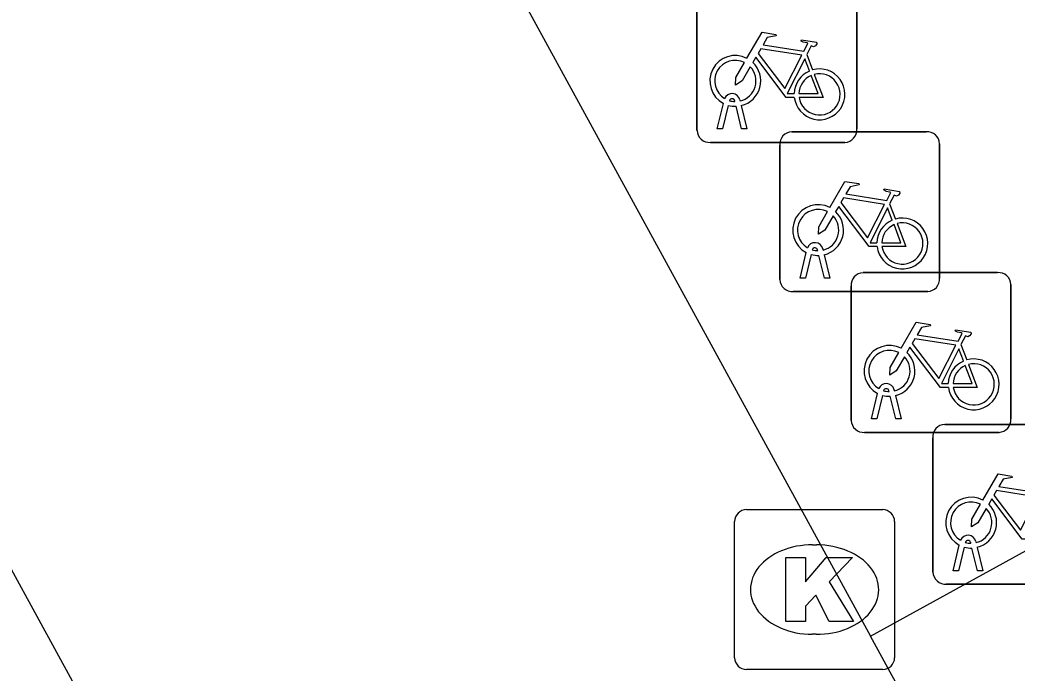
# Model space of a CAD drawing. Extents: x 161087 to 161922, y 382574 to 383873.
# Drawn here: x 161503.02 to 161509.26, y 383404.56 to 383408.65 of the extents above; entities that cross this region are included whole.
import ezdxf

# ---------------------------------------------------------------- set-up
doc = ezdxf.new("R2010")
doc.units = 0
for name, color, linetype in [('IMGEO_Berm_open', 7, 'Continuous'), ('IMGEO_Fietsenrek', 7, 'Continuous'), ('IMGEO_Fietspad_gesloten', 7, 'Continuous'), ('IMGEO_Kolk', 7, 'Continuous')]:
    doc.layers.add(name, color=color, linetype=linetype)

msp = doc.modelspace()

# ---------------------------------------------------------------- linework, layer by layer
at = {"layer": 'IMGEO_Berm_open'}
msp.add_lwpolyline([(161508.341, 383404.795), (161510.722, 383406.107)], dxfattribs=at)
at = {"layer": 'IMGEO_Fietsenrek'}
for p, q in [((161507.2555, 383407.9589), (161507.2555, 383408.7998)), ((161507.2555, 383408.7998), (161507.2555, 383407.9589)), ((161508.2545, 383408.8091), (161508.2545, 383407.9682)), ((161508.2545, 383407.9682), (161508.2545, 383408.8091)), ((161507.9422, 383408.4332), (161507.9785, 383408.338)), ((161507.3825, 383407.9683), (161507.4208, 383408.1283)), ((161507.4512, 383408.1161), (161507.4159, 383407.9683)), ((161507.4929, 383408.1399), (161507.4919, 383408.1442)), ((161507.534, 383407.9683), (161507.5001, 383408.11)), ((161507.5236, 383408.1514), (161507.5254, 383408.1435)), ((161507.5324, 383408.1143), (161507.5674, 383407.9683)), ((161507.4159, 383407.9683), (161507.3825, 383407.9683)), ((161507.5674, 383407.9683), (161507.534, 383407.9683)), ((161507.8479, 383407.9505), (161508.6888, 383407.9505)), ((161508.6888, 383407.9505), (161507.8479, 383407.9505)), ((161508.1801, 383407.8845), (161507.3392, 383407.8845)), ((161507.3392, 383407.8845), (161508.1801, 383407.8845)), ((161507.7735, 383407.0259), (161507.7735, 383407.8668)), ((161507.7735, 383407.8668), (161507.7735, 383407.0259)), ((161508.7725, 383407.8761), (161508.7725, 383407.0352)), ((161508.7725, 383407.0352), (161508.7725, 383407.8761)), ((161508.4602, 383407.5002), (161508.4965, 383407.405)), ((161507.9005, 383407.0353), (161507.9388, 383407.1953)), ((161507.9692, 383407.1831), (161507.9339, 383407.0353)), ((161508.0109, 383407.2069), (161508.0099, 383407.2112)), ((161508.052, 383407.0353), (161508.0181, 383407.177)), ((161508.0416, 383407.2184), (161508.0434, 383407.2105)), ((161508.0504, 383407.1813), (161508.0854, 383407.0353)), ((161508.2939, 383407.0695), (161509.1348, 383407.0695)), ((161509.1348, 383407.0695), (161508.2939, 383407.0695)), ((161507.9339, 383407.0353), (161507.9005, 383407.0353)), ((161508.0854, 383407.0353), (161508.052, 383407.0353)), ((161508.2195, 383406.1449), (161508.2195, 383406.9858)), ((161508.2195, 383406.9858), (161508.2195, 383406.1449)), ((161509.2185, 383406.9951), (161509.2185, 383406.1542)), ((161509.2185, 383406.1542), (161509.2185, 383406.9951)), ((161508.6981, 383406.9515), (161507.8572, 383406.9515)), ((161507.8572, 383406.9515), (161508.6981, 383406.9515)), ((161508.9062, 383406.6192), (161508.9425, 383406.524)), ((161508.3465, 383406.1543), (161508.3848, 383406.3143)), ((161508.4152, 383406.3021), (161508.3799, 383406.1543)), ((161508.4569, 383406.3259), (161508.4559, 383406.3302)), ((161508.498, 383406.1543), (161508.4641, 383406.296)), ((161508.4876, 383406.3374), (161508.4894, 383406.3295)), ((161508.4964, 383406.3003), (161508.5314, 383406.1543)), ((161508.3799, 383406.1543), (161508.3465, 383406.1543)), ((161508.5314, 383406.1543), (161508.498, 383406.1543)), ((161508.8049, 383406.1205), (161509.6458, 383406.1205)), ((161509.6458, 383406.1205), (161508.8049, 383406.1205)), ((161509.1441, 383406.0705), (161508.3032, 383406.0705)), ((161508.3032, 383406.0705), (161509.1441, 383406.0705)), ((161508.7305, 383405.1959), (161508.7305, 383406.0368)), ((161508.7305, 383406.0368), (161508.7305, 383405.1959)), ((161508.8575, 383405.2053), (161508.8958, 383405.3653)), ((161508.9679, 383405.3769), (161508.9669, 383405.3812)), ((161508.9986, 383405.3884), (161509.0004, 383405.3805)), ((161508.9262, 383405.3531), (161508.8909, 383405.2053)), ((161509.009, 383405.2053), (161508.9751, 383405.347)), ((161509.0074, 383405.3513), (161509.0424, 383405.2053)), ((161508.8909, 383405.2053), (161508.8575, 383405.2053)), ((161509.0424, 383405.2053), (161509.009, 383405.2053)), ((161509.6551, 383405.1215), (161508.8142, 383405.1215)), ((161508.8142, 383405.1215), (161509.6551, 383405.1215))]:
    msp.add_line(p, q, dxfattribs=at)
for points in [[(161507.5681, 383408.4102), (161507.6628, 383408.5737), (161507.749, 383408.5599), (161507.7507, 383408.5512), (161507.6946, 383408.5403), (161507.6684, 383408.495), (161507.9236, 383408.4542)], [(161507.9236, 383408.4542), (161507.9486, 383408.503), (161507.9435, 383408.507), (161507.9203, 383408.5107), (161507.9076, 383408.5182), (161507.9066, 383408.5213), (161507.9088, 383408.5259), (161508.0036, 383408.5108), (161508.0059, 383408.5005), (161507.9965, 383408.4881), (161507.9841, 383408.4817), (161507.9696, 383408.4879), (161507.9422, 383408.4332)], [(161507.8638, 383408.1655), (161507.8141, 383408.1656), (161507.6234, 383408.4173), (161507.6044, 383408.3845)], [(161507.9107, 383408.429), (161507.6539, 383408.47), (161507.6372, 383408.4412), (161507.8042, 383408.2209), (161507.9107, 383408.429)], [(161507.5888, 383408.3577), (161507.5372, 383408.2685), (161507.4973, 383408.2425), (161507.4985, 383408.29), (161507.553, 383408.3842)], [(161507.9587, 383408.331), (161507.9294, 383408.4078), (161507.82, 383408.1897), (161507.8627, 383408.1896)], [(161507.8927, 383408.1895), (161508.0126, 383408.1893), (161507.9694, 383408.3029)], [(161507.9892, 383408.3098), (161508.0442, 383408.1652), (161507.8941, 383408.1655)], [(161508.0861, 383407.4772), (161508.1808, 383407.6407), (161508.267, 383407.6269), (161508.2687, 383407.6182), (161508.2126, 383407.6073), (161508.1864, 383407.562), (161508.4416, 383407.5212)], [(161508.4416, 383407.5212), (161508.4666, 383407.57), (161508.4615, 383407.574), (161508.4383, 383407.5777), (161508.4256, 383407.5852), (161508.4246, 383407.5883), (161508.4268, 383407.5929), (161508.5216, 383407.5778), (161508.5239, 383407.5675), (161508.5145, 383407.5551), (161508.5021, 383407.5487), (161508.4876, 383407.5549), (161508.4602, 383407.5002)], [(161508.3818, 383407.2325), (161508.3321, 383407.2326), (161508.1414, 383407.4843), (161508.1224, 383407.4515)], [(161508.4287, 383407.496), (161508.1719, 383407.537), (161508.1552, 383407.5082), (161508.3222, 383407.2879), (161508.4287, 383407.496)], [(161508.1068, 383407.4247), (161508.0552, 383407.3355), (161508.0153, 383407.3095), (161508.0165, 383407.357), (161508.071, 383407.4512)], [(161508.4767, 383407.398), (161508.4474, 383407.4748), (161508.338, 383407.2567), (161508.3807, 383407.2566)], [(161508.4107, 383407.2565), (161508.5306, 383407.2563), (161508.4874, 383407.3699)], [(161508.5072, 383407.3768), (161508.5622, 383407.2322), (161508.4121, 383407.2325)], [(161508.5321, 383406.5962), (161508.6268, 383406.7597), (161508.713, 383406.7459), (161508.7147, 383406.7372), (161508.6586, 383406.7263), (161508.6324, 383406.681), (161508.8876, 383406.6402)], [(161508.8876, 383406.6402), (161508.9126, 383406.689), (161508.9075, 383406.693), (161508.8843, 383406.6967), (161508.8716, 383406.7042), (161508.8706, 383406.7073), (161508.8728, 383406.7119), (161508.9676, 383406.6968), (161508.9699, 383406.6865), (161508.9605, 383406.6741), (161508.9481, 383406.6677), (161508.9336, 383406.6739), (161508.9062, 383406.6192)], [(161508.8747, 383406.615), (161508.6179, 383406.656), (161508.6012, 383406.6272), (161508.7682, 383406.4069), (161508.8747, 383406.615)], [(161508.5528, 383406.5437), (161508.5012, 383406.4545), (161508.4613, 383406.4285), (161508.4625, 383406.476), (161508.517, 383406.5702)], [(161508.8278, 383406.3515), (161508.7781, 383406.3516), (161508.5874, 383406.6033), (161508.5684, 383406.5705)], [(161508.9227, 383406.517), (161508.8934, 383406.5938), (161508.784, 383406.3757), (161508.8267, 383406.3756)], [(161508.8567, 383406.3755), (161508.9766, 383406.3753), (161508.9334, 383406.4889)], [(161508.9532, 383406.4958), (161509.0082, 383406.3512), (161508.8581, 383406.3515)], [(161509.0431, 383405.6472), (161509.1378, 383405.8107), (161509.224, 383405.7969), (161509.2257, 383405.7882), (161509.1696, 383405.7773), (161509.1434, 383405.732), (161509.3986, 383405.6912)], [(161509.3857, 383405.666), (161509.1289, 383405.707), (161509.1122, 383405.6782), (161509.2792, 383405.4579), (161509.3857, 383405.666)], [(161509.0638, 383405.5947), (161509.0122, 383405.5055), (161508.9723, 383405.4795), (161508.9735, 383405.527), (161509.028, 383405.6212)], [(161509.3388, 383405.4025), (161509.2891, 383405.4026), (161509.0984, 383405.6543), (161509.0794, 383405.6215)]]:
    msp.add_lwpolyline(points, dxfattribs=at)
for centre, radius, start, end in [((161507.4951, 383408.2689), 0.159, 62.67661, 242.13685), ((161507.4951, 383408.2689), 0.129, 63.31916, 238.90302), ((161507.4951, 383408.2689), 0.129, 283.60429, 43.43025), ((161507.4951, 383408.2689), 0.159, 283.5766, 46.60424), ((161508.0217, 383408.1849), 0.159, 113.3408, 178.32165), ((161508.0217, 383408.1849), 0.159, 187.0065, 105.77075), ((161508.0217, 383408.1849), 0.129, 113.92302, 177.95563), ((161508.0217, 383408.1849), 0.129, 188.67146, 104.58832), ((161507.4749, 383408.1403), 0.0499, 12.8025, 158.69338), ((161507.4951, 383408.2689), 0.159, 253.99666, 271.78671), ((161507.4749, 383408.1403), 0.0174, 12.8025, 163.45023), ((161507.4951, 383408.2689), 0.129, 253.41502, 269.02044), ((161507.3334, 383407.9622), 0.0779, 182.4484, 274.28452), ((161507.3334, 383407.9622), 0.0779, 182.4484, 274.28452), ((161507.8512, 383407.8726), 0.0779, 92.4484, 184.28452), ((161507.8512, 383407.8726), 0.0779, 92.4484, 184.28452), ((161508.1768, 383407.9624), 0.0779, 272.4484, 4.28452), ((161508.1768, 383407.9624), 0.0779, 272.4484, 4.28452), ((161508.6946, 383407.8728), 0.0779, 2.4484, 94.28452), ((161508.6946, 383407.8728), 0.0779, 2.4484, 94.28452), ((161508.0131, 383407.3359), 0.159, 62.67661, 242.13685), ((161508.0131, 383407.3359), 0.129, 63.31916, 238.90302), ((161508.0131, 383407.3359), 0.129, 283.60429, 43.43025), ((161508.0131, 383407.3359), 0.159, 283.5766, 46.60424), ((161508.5397, 383407.2519), 0.159, 113.3408, 178.32165), ((161508.5397, 383407.2519), 0.159, 187.0065, 105.77075), ((161508.5397, 383407.2519), 0.129, 113.92302, 177.95563), ((161508.5397, 383407.2519), 0.129, 188.67146, 104.58832), ((161507.9929, 383407.2073), 0.0499, 12.8025, 158.69338), ((161508.0131, 383407.3359), 0.159, 253.99666, 271.78671), ((161507.9929, 383407.2073), 0.0174, 12.8025, 163.45023), ((161508.0131, 383407.3359), 0.129, 253.41502, 269.02044), ((161508.2972, 383406.9916), 0.0779, 92.4484, 184.28452), ((161508.2972, 383406.9916), 0.0779, 92.4484, 184.28452), ((161509.1406, 383406.9918), 0.0779, 2.4484, 94.28452), ((161509.1406, 383406.9918), 0.0779, 2.4484, 94.28452), ((161507.8514, 383407.0292), 0.0779, 182.4484, 274.28452), ((161507.8514, 383407.0292), 0.0779, 182.4484, 274.28452), ((161508.6948, 383407.0294), 0.0779, 272.4484, 4.28452), ((161508.6948, 383407.0294), 0.0779, 272.4484, 4.28452), ((161508.4591, 383406.4549), 0.159, 62.67661, 242.13685), ((161508.4591, 383406.4549), 0.129, 63.31916, 238.90302), ((161508.4591, 383406.4549), 0.129, 283.60429, 43.43025), ((161508.4591, 383406.4549), 0.159, 283.5766, 46.60424), ((161508.9857, 383406.3709), 0.159, 113.3408, 178.32165), ((161508.9857, 383406.3709), 0.159, 187.0065, 105.77075), ((161508.9857, 383406.3709), 0.129, 113.92302, 177.95563), ((161508.9857, 383406.3709), 0.129, 188.67146, 104.58832), ((161508.4389, 383406.3263), 0.0499, 12.8025, 158.69338), ((161508.4591, 383406.4549), 0.159, 253.99666, 271.78671), ((161508.4389, 383406.3263), 0.0174, 12.8025, 163.45023), ((161508.4591, 383406.4549), 0.129, 253.41502, 269.02044), ((161508.2974, 383406.1482), 0.0779, 182.4484, 274.28452), ((161508.2974, 383406.1482), 0.0779, 182.4484, 274.28452), ((161508.8082, 383406.0426), 0.0779, 92.4484, 184.28452), ((161508.8082, 383406.0426), 0.0779, 92.4484, 184.28452), ((161509.1408, 383406.1484), 0.0779, 272.4484, 4.28452), ((161509.1408, 383406.1484), 0.0779, 272.4484, 4.28452), ((161508.9701, 383405.5059), 0.159, 62.67661, 242.13685), ((161508.9701, 383405.5059), 0.129, 63.31916, 238.90302), ((161508.9701, 383405.5059), 0.159, 283.5766, 46.60424), ((161508.9701, 383405.5059), 0.129, 283.60429, 43.43025), ((161508.9499, 383405.3773), 0.0499, 12.8025, 158.69338), ((161508.9499, 383405.3773), 0.0174, 12.8025, 163.45023), ((161508.9701, 383405.5059), 0.129, 253.41502, 269.02044), ((161508.9701, 383405.5059), 0.159, 253.99666, 271.78671), ((161508.8084, 383405.1992), 0.0779, 182.4484, 274.28452), ((161508.8084, 383405.1992), 0.0779, 182.4484, 274.28452)]:
    msp.add_arc(centre, radius, start, end, dxfattribs=at)
at = {"layer": 'IMGEO_Fietspad_gesloten'}
for points in [[(161519.914, 383374.197), (161519.252, 383375.416), (161514.754, 383383.636), (161493.934, 383421.754), (161487.783, 383433.046)], [(161503.524, 383413.612), (161503.535, 383413.591), (161508.341, 383404.795)], [(161518.533, 383386.141), (161508.341, 383404.795)]]:
    msp.add_lwpolyline(points, dxfattribs=at)
at = {"layer": 'IMGEO_Kolk'}
for p, q in [((161507.5649, 383405.5875), (161508.4171, 383405.5875)), ((161507.4905, 383404.6609), (161507.4905, 383405.5131)), ((161508.4915, 383405.5131), (161508.4915, 383404.6609)), ((161507.9785, 383405.3667), (161508.0035, 383405.3667)), ((161508.0005, 383404.8073), (161507.9756, 383404.8073)), ((161508.4171, 383404.5865), (161507.5649, 383404.5865))]:
    msp.add_line(p, q, dxfattribs=at)
for points in [[(161507.5649, 383405.5875), (161508.4171, 383405.5875)], [(161507.4905, 383404.6609), (161507.4905, 383405.5131)], [(161508.4915, 383405.5131), (161508.4915, 383404.6609)], [(161507.8107, 383405.287), (161507.9342, 383405.287), (161507.9342, 383405.1358), (161508.0638, 383405.287), (161508.2284, 383405.287), (161508.0823, 383405.1361), (161508.2349, 383404.887), (161508.0826, 383404.887), (161507.9983, 383405.0512), (161507.9342, 383404.9842), (161507.9342, 383404.887), (161507.8107, 383404.887), (161507.8107, 383405.287)], [(161508.4171, 383404.5865), (161507.5649, 383404.5865)]]:
    msp.add_lwpolyline(points, dxfattribs=at)
for centre, start, end in [((161507.567, 383405.511), 91.55205, 178.44795), ((161507.567, 383405.511), 91.55205, 178.44795), ((161508.415, 383405.511), 1.55205, 88.44795), ((161508.415, 383405.511), 1.55205, 88.44795), ((161507.567, 383404.663), 181.55205, 268.44795), ((161507.567, 383404.663), 181.55205, 268.44795), ((161508.415, 383404.663), 271.55205, 358.44795), ((161508.415, 383404.663), 271.55205, 358.44795)]:
    msp.add_arc(centre, 0.0765, start, end, dxfattribs=at)
for centre, major_axis, ratio, start_param, end_param in [((161507.977, 383405.087), (-0.3872, 0.002), 0.722429, 4.712389, 7.853982), ((161508.002, 383405.087), (-0.3901, 0.002), 0.717154, 1.570796, 4.712389)]:
    msp.add_ellipse(centre, major_axis=major_axis, ratio=ratio, start_param=start_param, end_param=end_param, dxfattribs=at)

doc.saveas('drawing.dxf')
